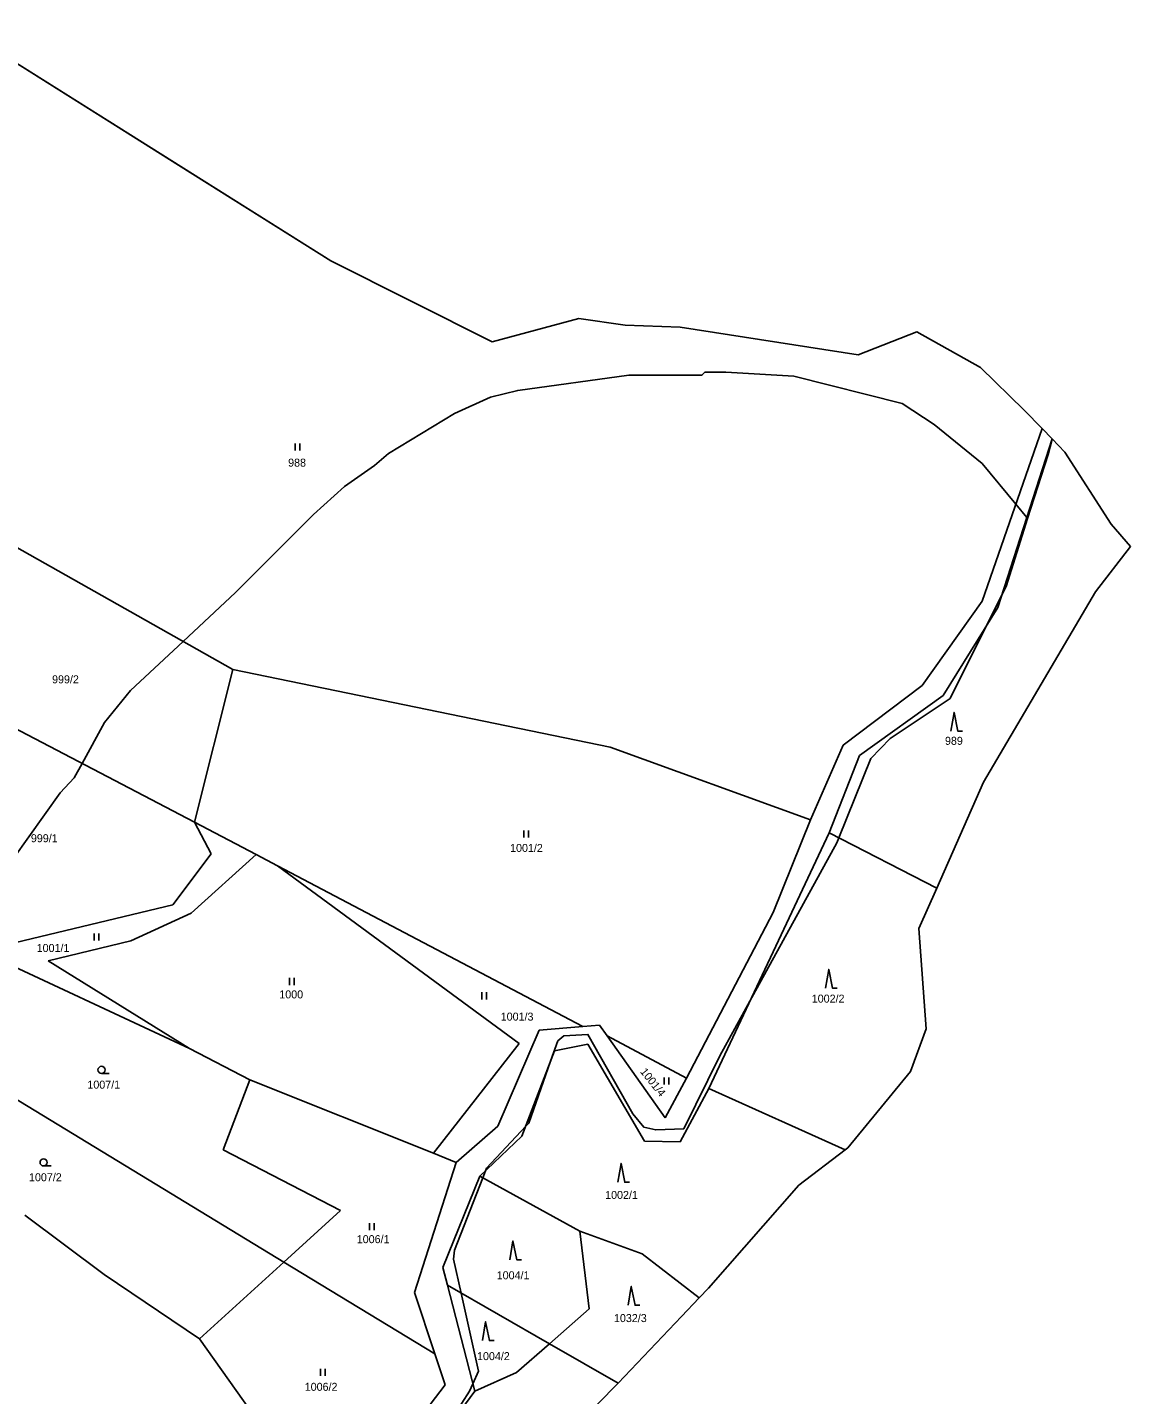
# Model space of a CAD drawing. Extents: x -445050 to -440454, y -1134563 to -1129741.
# Drawn here: x -440688.1 to -440453.7, y -1131580.2 to -1131289.8 of the extents above; entities that cross this region are included whole.
import ezdxf

# ---------------------------------------------------------------- set-up
doc = ezdxf.new("R2010")
doc.units = 0
for name, color, linetype in [('Vrstva 1', 7, 'Continuous'), ('Vrstva 13', 7, 'Continuous'), ('Vrstva 18', 7, 'Continuous'), ('Vrstva 25', 7, 'Continuous'), ('Vrstva 52', 7, 'Continuous'), ('Vrstva 6', 7, 'Continuous')]:
    doc.layers.add(name, color=color, linetype=linetype)

msp = doc.modelspace()

# ---------------------------------------------------------------- linework, layer by layer
at = {"layer": 'Vrstva 1'}
for points in [[(-440472.56, -1131375.03), (-440485.27, -1131411.71)], [(-440481.92, -1131413.06), (-440470.44, -1131377.22)], [(-440644.48, -1131426.18), (-440696.91, -1131396.64)], [(-440485.27, -1131411.71), (-440498.04, -1131429.61)], [(-440493.57, -1131431.73), (-440481.92, -1131413.06)], [(-440717.42, -1131424.76), (-440652.59, -1131458.66)], [(-440644.48, -1131426.18), (-440652.59, -1131458.66)], [(-440564.32, -1131442.69), (-440644.48, -1131426.18)], [(-440498.04, -1131429.61), (-440514.78, -1131442.3)], [(-440511.31, -1131444.48), (-440493.57, -1131431.73)], [(-440514.78, -1131442.3), (-440521.75, -1131458.11)], [(-440521.75, -1131458.11), (-440564.32, -1131442.69)], [(-440517.8, -1131460.86), (-440511.31, -1131444.48)], [(-440652.59, -1131458.66), (-440649.08, -1131465.35)], [(-440639.49, -1131465.5), (-440652.59, -1131458.66)], [(-440529.7, -1131477.83), (-440521.75, -1131458.11)], [(-440543.32, -1131515.19), (-440517.8, -1131460.86)], [(-440494.94, -1131472.68), (-440517.8, -1131460.86)], [(-440649.08, -1131465.35), (-440657.17, -1131476.19)], [(-440639.49, -1131465.5), (-440653.34, -1131477.98)], [(-440639.49, -1131465.5), (-440634.96, -1131467.89)], [(-440634.96, -1131467.89), (-440570.09, -1131502.05)], [(-440634.96, -1131467.89), (-440583.61, -1131505.67)], [(-440690.56, -1131484.16), (-440657.17, -1131476.19)], [(-440653.34, -1131477.98), (-440666.1, -1131483.86)], [(-440548.09, -1131513.02), (-440529.7, -1131477.83)], [(-440699.51, -1131485.29), (-440653.65, -1131506.71)], [(-440666.1, -1131483.86), (-440683.66, -1131488.11)], [(-440683.66, -1131488.11), (-440653.65, -1131506.71)], [(-440588.19, -1131523.22), (-440579.37, -1131502.82)], [(-440579.37, -1131502.82), (-440570.09, -1131502.05)], [(-440570.09, -1131502.05), (-440566.59, -1131501.75)], [(-440566.59, -1131501.75), (-440564.97, -1131504.04)], [(-440583.61, -1131505.67), (-440601.83, -1131528.94)], [(-440569.08, -1131505.78), (-440576.12, -1131507.18)], [(-440557, -1131526.35), (-440569.08, -1131505.78)], [(-440548.09, -1131513.02), (-440564.97, -1131504.04)], [(-440564.97, -1131504.04), (-440552.63, -1131521.42)], [(-440653.65, -1131506.71), (-440640.81, -1131513.37)], [(-440576.12, -1131507.18), (-440583.04, -1131525.32)], [(-440699.41, -1131512.06), (-440633.6, -1131552.08)], [(-440640.81, -1131513.37), (-440646.49, -1131528.23)], [(-440640.81, -1131513.37), (-440601.83, -1131528.94)], [(-440552.63, -1131521.42), (-440548.09, -1131513.02)], [(-440549.45, -1131526.53), (-440543.32, -1131515.19)], [(-440514.4, -1131528.22), (-440543.32, -1131515.19)], [(-440596.99, -1131530.89), (-440588.19, -1131523.22)], [(-440583.04, -1131525.32), (-440591.99, -1131533.83)], [(-440549.45, -1131526.53), (-440557, -1131526.35)], [(-440646.49, -1131528.23), (-440621.55, -1131541.12)], [(-440601.83, -1131528.94), (-440596.99, -1131530.89)], [(-440605.85, -1131558.53), (-440596.99, -1131530.89)], [(-440591.99, -1131533.83), (-440599.86, -1131553.19)], [(-440688.63, -1131542.09), (-440671.78, -1131554.7)], [(-440621.55, -1131541.12), (-440633.6, -1131552.08)], [(-440633.6, -1131552.08), (-440651.55, -1131568.4)], [(-440651.55, -1131568.4), (-440671.78, -1131554.7)], [(-440599.86, -1131553.19), (-440598.88, -1131556.97)], [(-440598.88, -1131556.97), (-440593.06, -1131579.46)], [(-440605.85, -1131558.53), (-440601.54, -1131571.58)], [(-440601.54, -1131571.58), (-440599.37, -1131578.13)], [(-440609.85, -1131591.88), (-440599.37, -1131578.13)], [(-440593.06, -1131579.46), (-440600.61, -1131589.74)]]:
    msp.add_lwpolyline(points, dxfattribs=at)
at = {"layer": 'Vrstva 13'}
for points in [[(-440702.54, -1131289.81), (-440623.64, -1131339.38)], [(-440589.39, -1131356.6), (-440623.64, -1131339.38)], [(-440570.93, -1131351.66), (-440589.39, -1131356.6)], [(-440561.09, -1131353.09), (-440570.93, -1131351.66)], [(-440549.41, -1131353.46), (-440561.09, -1131353.09)], [(-440511.6, -1131359.37), (-440549.41, -1131353.46)], [(-440511.6, -1131359.37), (-440499.15, -1131354.46)], [(-440499.15, -1131354.46), (-440485.64, -1131362.06)], [(-440476.37, -1131371.1), (-440485.64, -1131362.06)], [(-440476.37, -1131371.1), (-440472.56, -1131375.03)], [(-440472.56, -1131375.03), (-440470.44, -1131377.22)], [(-440470.44, -1131377.22), (-440467.72, -1131380.01)], [(-440467.72, -1131380.01), (-440457.89, -1131395.33)], [(-440453.74, -1131400.05), (-440457.89, -1131395.33)], [(-440453.74, -1131400.05), (-440461.18, -1131409.68)], [(-440485.03, -1131450.16), (-440461.18, -1131409.68)], [(-440494.94, -1131472.68), (-440485.03, -1131450.16)], [(-440494.94, -1131472.68), (-440498.7, -1131481.23)], [(-440497.2, -1131502.5), (-440498.7, -1131481.23)], [(-440500.5, -1131511.6), (-440497.2, -1131502.5)], [(-440500.5, -1131511.6), (-440513.85, -1131527.8)], [(-440514.4, -1131528.22), (-440524.25, -1131535.75)], [(-440513.85, -1131527.8), (-440514.4, -1131528.22)], [(-440543.4, -1131557.6), (-440524.25, -1131535.75)], [(-440543.4, -1131557.6), (-440545.37, -1131559.67)], [(-440545.37, -1131559.67), (-440549.13, -1131563.62)], [(-440562.6, -1131577.8), (-440549.13, -1131563.62)], [(-440589, -1131604.6), (-440562.6, -1131577.8)]]:
    msp.add_lwpolyline(points, dxfattribs=at)
at = {"layer": 'Vrstva 25'}
for p, q in [((-440631.19, -1131379.68), (-440631.19, -1131378.18)), ((-440630.19, -1131379.68), (-440630.19, -1131378.18)), ((-440582.62, -1131461.89), (-440582.62, -1131460.39)), ((-440581.62, -1131461.89), (-440581.62, -1131460.39)), ((-440673.91, -1131483.75), (-440673.91, -1131482.25)), ((-440672.91, -1131483.75), (-440672.91, -1131482.25)), ((-440632.43, -1131493.22), (-440632.43, -1131491.72)), ((-440631.43, -1131493.22), (-440631.43, -1131491.72)), ((-440591.55, -1131496.27), (-440591.55, -1131494.77)), ((-440590.55, -1131496.27), (-440590.55, -1131494.77)), ((-440672.35, -1131511.99), (-440670.75, -1131511.99)), ((-440552.84, -1131514.35), (-440552.84, -1131512.85)), ((-440551.84, -1131514.35), (-440551.84, -1131512.85)), ((-440684.66, -1131531.65), (-440683.06, -1131531.65)), ((-440615.42, -1131545.28), (-440615.42, -1131543.78)), ((-440614.42, -1131545.28), (-440614.42, -1131543.78)), ((-440625.82, -1131576.22), (-440625.82, -1131574.72)), ((-440624.82, -1131576.22), (-440624.82, -1131574.72))]:
    msp.add_line(p, q, dxfattribs=at)
for points in [[(-440491.95, -1131439.33), (-440491.25, -1131435.33), (-440490.45, -1131439.33), (-440489.45, -1131439.33)], [(-440518.57, -1131493.91), (-440517.87, -1131489.91), (-440517.07, -1131493.91), (-440516.07, -1131493.91)], [(-440562.69, -1131535.12), (-440561.99, -1131531.12), (-440561.19, -1131535.12), (-440560.19, -1131535.12)], [(-440585.65, -1131551.56), (-440584.95, -1131547.56), (-440584.15, -1131551.56), (-440583.15, -1131551.56)], [(-440560.51, -1131561.23), (-440559.81, -1131557.23), (-440559.01, -1131561.23), (-440558.01, -1131561.23)], [(-440591.45, -1131568.73), (-440590.75, -1131564.73), (-440589.95, -1131568.73), (-440588.95, -1131568.73)]]:
    msp.add_lwpolyline(points, dxfattribs=at)
for centre in [(-440672.35, -1131511.24), (-440684.66, -1131530.9)]:
    msp.add_circle(centre, 0.75, dxfattribs=at)
at = {"layer": 'Vrstva 52'}
for points in [[(-440702.54, -1131289.81), (-440656, -1131319.05), (-440623.64, -1131339.38), (-440589.39, -1131356.6), (-440570.93, -1131351.66), (-440561.09, -1131353.09), (-440549.41, -1131353.46), (-440511.6, -1131359.37), (-440499.15, -1131354.46), (-440485.64, -1131362.06), (-440476.37, -1131371.1), (-440472.56, -1131375.03), (-440470.44, -1131377.22), (-440470.4, -1131377.26)], [(-440475.66, -1131394.12), (-440475.8, -1131393.95), (-440478.14, -1131391.12), (-440485.3, -1131382.43), (-440495.51, -1131374.14), (-440502.31, -1131369.67), (-440525.27, -1131363.93), (-440539.73, -1131363.08), (-440544.19, -1131363.08), (-440544.83, -1131363.72), (-440560.35, -1131363.72), (-440583.95, -1131366.91), (-440589.69, -1131368.39), (-440597.34, -1131371.8), (-440611.37, -1131380.3), (-440614.38, -1131382.88), (-440620.73, -1131387.32), (-440627.32, -1131393.27), (-440643.9, -1131409.85), (-440655.03, -1131420.24), (-440666.22, -1131430.68), (-440671.75, -1131437.49), (-440676.48, -1131446.17), (-440678.13, -1131449.18), (-440681.1, -1131452.37), (-440694.5, -1131471.08)], [(-440475.66, -1131394.12), (-440471.27, -1131380.51), (-440470.4, -1131377.26)], [(-440534.6, -1131496.63), (-440516.13, -1131463), (-440515.7, -1131461.94), (-440508.9, -1131445.14), (-440504.86, -1131440.89), (-440492.11, -1131432.39), (-440484.55, -1131417.27), (-440480.99, -1131410.15), (-440480.2, -1131408.58), (-440475.66, -1131394.12)], [(-440599.04, -1131587.16), (-440594.15, -1131579.5), (-440593.45, -1131577.95), (-440592.24, -1131575.25), (-440595.94, -1131558.66), (-440597.55, -1131551.44), (-440597.34, -1131549.53), (-440591.35, -1131534.18), (-440590.76, -1131532.66), (-440590.54, -1131532.09), (-440582.23, -1131523.19), (-440581.61, -1131522.53), (-440576.95, -1131509.36), (-440575.44, -1131505.09), (-440574.17, -1131504.03), (-440569.03, -1131503.7), (-440559.5, -1131520.61), (-440557.16, -1131523.38), (-440554.61, -1131524.01), (-440548.66, -1131523.8), (-440541, -1131508.28), (-440534.6, -1131496.63)]]:
    msp.add_lwpolyline(points, dxfattribs=at)
at = {"layer": 'Vrstva 6'}
for points in [[(-440591.99, -1131533.83), (-440570.75, -1131545.47)], [(-440570.75, -1131545.47), (-440557.53, -1131550.34)], [(-440570.75, -1131545.47), (-440568.77, -1131562.01)], [(-440633.6, -1131552.08), (-440601.54, -1131571.58)], [(-440557.53, -1131550.34), (-440545.37, -1131559.67)], [(-440598.88, -1131556.97), (-440577.21, -1131569.41)], [(-440568.77, -1131562.01), (-440577.21, -1131569.41)], [(-440651.55, -1131568.4), (-440626.95, -1131603.01)], [(-440577.21, -1131569.41), (-440584.2, -1131575.54)], [(-440577.21, -1131569.41), (-440562.6, -1131577.8)], [(-440584.2, -1131575.54), (-440593.06, -1131579.46)]]:
    msp.add_lwpolyline(points, dxfattribs=at)

# ---------------------------------------------------------------- texts
at = {"layer": 'Vrstva 18'}
for s, p in [('988', (-440632.71, -1131383.12)), ('999/2', (-440682.85, -1131429.14)), ('989', (-440493.18, -1131442.2)), ('999/1', (-440687.35, -1131462.89)), ('1001/2', (-440585.56, -1131464.96)), ('1001/1', (-440686.12, -1131486.2)), ('1000', (-440634.58, -1131496.06)), ('1002/2', (-440521.48, -1131496.96)), ('1001/3', (-440587.55, -1131500.78)), ('1007/1', (-440675.35, -1131515.23)), ('1007/2', (-440687.75, -1131534.9)), ('1002/1', (-440565.37, -1131538.66)), ('1006/1', (-440618.13, -1131548.05)), ('1004/1', (-440588.4, -1131555.72)), ('1032/3', (-440563.49, -1131564.81)), ('1004/2', (-440592.58, -1131572.89)), ('1006/2', (-440629.18, -1131579.41))]:
    msp.add_text(s, height=1.7, dxfattribs=at).set_placement(p)
msp.add_text('1001/4', height=1.7, rotation=308.5902, dxfattribs=at).set_placement((-440558.03, -1131511.66))

doc.saveas('drawing.dxf')
